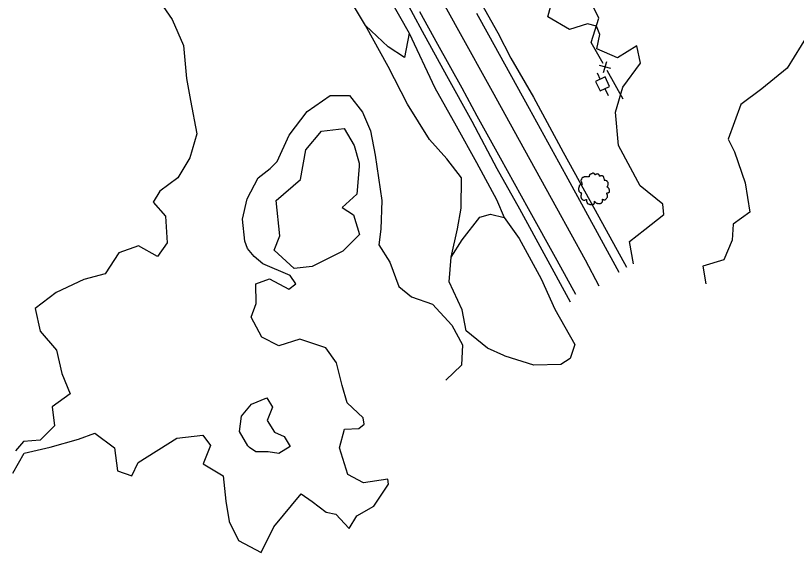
# Model space of a CAD drawing. Extents: x 2160437 to 2172832, y 205694 to 212444.
# Drawn here: x 2171630.1 to 2172011.7, y 205922.1 to 206184.5 of the extents above; entities that cross this region are included whole.
import ezdxf

# ---------------------------------------------------------------- set-up
doc = ezdxf.new("R2010")
doc.units = 0
for name, color, linetype in [('Default', 7, 'Continuous'), ('RD_EX_Fence_Other', 7, 'Continuous'), ('RD_EX_LaneStripe', 7, 'Continuous'), ('RD_EX_Road', 7, 'Continuous'), ('RD_EX_UT', 7, 'Continuous'), ('RD_EX_VEG', 7, 'Continuous'), ('RD_EX_VEG_ShrubLine', 7, 'Continuous'), ('RD_EX_VEG_TreeLine', 7, 'Continuous')]:
    doc.layers.add(name, color=color, linetype=linetype)

# ---------------------------------------------------------------- blocks, each defined once
blk = doc.blocks.new('RD_EX_Fnce_Other')
at = {"layer": 'Default'}
for points in [[(-0.0417, -0.0417), (0.0417, 0.0417)], [(-0.0417, 0.0417), (0.0417, -0.0417)]]:
    blk.add_lwpolyline(points, dxfattribs=at)
blk = doc.blocks.new('T2')
at = {"layer": 'RD_EX_VEG'}
for points in [[(0.05, 7.21), (-0.25, 7.24), (-0.57, 7.14), (-0.82, 7.04), (-1.05, 6.96), (-1.27, 6.86), (-1.57, 6.69), (-1.8, 6.49), (-1.92, 6.24), (-1.97, 6.01), (-2.02, 5.74), (-2.02, 5.56), (-2.15, 5.54), (-2.3, 5.56), (-2.55, 5.64), (-2.8, 5.64), (-3.05, 5.64), (-3.4, 5.61), (-3.75, 5.61), (-4.02, 5.56), (-4.35, 5.51), (-4.72, 5.39), (-5.07, 5.26), (-5.37, 5.01), (-5.62, 4.54), (-5.75, 4.19), (-5.9, 3.94), (-5.75, 3.49), (-5.57, 3.14), (-5.55, 2.94), (-5.47, 2.52), (-5.37, 2.29), (-5.25, 2.09), (-5.32, 2.07), (-5.7, 2.02), (-6, 1.92), (-6.42, 1.69), (-6.64, 1.47), (-6.74, 1.14), (-6.77, 0.79), (-6.87, 0.59), (-6.94, 0.32), (-6.97, 0.24), (-7.02, -0.08), (-6.92, -0.53), (-6.89, -0.88), (-6.77, -1.11), (-6.62, -1.28), (-6.44, -1.53), (-6.05, -1.76), (-5.72, -1.86), (-5.52, -1.88), (-5.7, -2.38), (-5.75, -2.73), (-5.87, -3.13), (-5.87, -3.21), (-5.92, -3.68), (-5.77, -4.01), (-5.7, -4.38), (-5.52, -4.61), (-5.25, -4.91), (-4.92, -5.13), (-4.42, -5.26), (-4.02, -5.23), (-3.45, -5.06), (-3.2, -4.98), (-3.22, -5.16), (-3.2, -5.53), (-3.2, -5.96), (-3.05, -6.28), (-2.95, -6.56), (-2.8, -6.81), (-2.47, -7.03), (-2.07, -7.11), (-1.65, -7.26), (-1.2, -7.33), (-0.7, -7.36), (-0.1, -7.21), (0.18, -7.08), (0.28, -6.91), (0.48, -6.53), (0.43, -6.31), (0.45, -5.71), (0.55, -5.88), (0.73, -6.23), (1.23, -6.53), (1.63, -6.71), (2.1, -6.86), (2.4, -6.93), (2.88, -6.86), (3.25, -6.78), (3.63, -6.66), (3.93, -6.38), (4.1, -6.11), (4.15, -5.83), (4.23, -5.46), (4.28, -5.28)], [(4.28, -5.28), (4.2, -5.11), (4.15, -4.86), (4.23, -4.88), (4.4, -4.93), (4.68, -5.06), (4.9, -5.13), (5.23, -5.11), (5.5, -5.01), (5.95, -4.73), (6.22, -4.26), (6.5, -3.86), (6.57, -3.53), (6.52, -3.31), (6.5, -2.81), (6.3, -2.56), (6.25, -2.43), (6.15, -2.03), (6.22, -1.98), (6.5, -1.93), (6.87, -1.81), (7.15, -1.68), (7.37, -1.51), (7.45, -1.28), (7.42, -0.88), (7.47, -0.48), (7.4, -0.33), (7.3, -0.18), (7.22, 0.02), (7.07, 0.17), (6.97, 0.32), (6.87, 0.42), (6.75, 0.57), (6.57, 0.69), (6.42, 0.74), (6.37, 0.89), (6.52, 1.09), (6.57, 1.19), (6.6, 1.42), (6.82, 1.77), (6.87, 2.17), (6.82, 2.59), (6.77, 2.87), (6.62, 3.14), (6.42, 3.39), (6.3, 3.56), (6.12, 3.69), (5.8, 3.81), (5.55, 3.86), (5.2, 3.86), (5, 3.91), (5.03, 3.96), (5.03, 4.11), (5.03, 4.39), (4.95, 4.84), (4.8, 5.34), (4.8, 5.36), (4.7, 5.61), (4.48, 5.81), (4.3, 5.91), (4.1, 6.04), (3.85, 6.06), (3.55, 6.06), (3.28, 6.01), (3.08, 5.91), (2.9, 5.79), (2.83, 5.94), (2.73, 6.24), (2.68, 6.39), (2.53, 6.56), (2.3, 6.76), (1.85, 6.89), (1.23, 6.81), (0.93, 6.61), (0.78, 6.44), (0.73, 6.56), (0.53, 6.76), (0.43, 6.94), (0.25, 7.06), (0.1, 7.16), (0, 7.21)]]:
    blk.add_spline(points, degree=3, dxfattribs=at)
blk = doc.blocks.new('PP')
at = {"layer": 'RD_EX_UT'}
for p, q in [((2.49, 2.51), (-2.51, 2.51)), ((-2.51, 2.51), (-2.51, -2.49)), ((2.49, -2.49), (2.49, 2.51)), ((-5.94, -0.05), (-2.47, -0.05)), ((-2.51, -2.49), (2.49, -2.49)), ((2.42, -0.05), (6.06, -0.05))]:
    blk.add_line(p, q, dxfattribs=at)

msp = doc.modelspace()

# ---------------------------------------------------------------- linework, layer by layer
at = {"layer": 'RD_EX_Fence_Other'}
for points in [[(2171917.26, 206161.07), (2171911.5, 206171.27), (2171915.18, 206183.25), (2171911.8, 206190.22)], [(2171927.1, 206143.65), (2171919.23, 206157.58)]]:
    msp.add_lwpolyline(points, dxfattribs=at)
at = {"layer": 'RD_EX_LaneStripe'}
msp.add_lwpolyline([(2171915.41, 206052.28), (2171908.6, 206064.84), (2171894.59, 206090.36), (2171876.39, 206123.47), (2171863.18, 206147.44), (2171846.75, 206177.09), (2171829.84, 206207.77), (2171813.79, 206236.79), (2171806.5, 206250.2)], dxfattribs=at)
at = {"layer": 'RD_EX_Road'}
for points in [[(2171901.39, 206044.47), (2171876.6, 206089.89), (2171865.46, 206109.54), (2171853.29, 206132.68), (2171840.93, 206155.1), (2171828.92, 206176.69), (2171815.72, 206201.3), (2171804.53, 206221.91), (2171792.02, 206244.4), (2171781.36, 206262.89), (2171770.61, 206282.85), (2171757.79, 206306.7), (2171746.12, 206327.48), (2171731.4, 206354.36), (2171711.51, 206390.94), (2171700.93, 206410.28), (2171689.86, 206429.77), (2171676.21, 206454.51)], [(2171824.57, 206251.19), (2171837.47, 206227.23), (2171850.56, 206203.48), (2171865.85, 206176.01), (2171872.19, 206163.72), (2171883.23, 206144.6), (2171897.67, 206117.65), (2171913.38, 206089.35), (2171928.64, 206061.43)], [(2171903.9, 206048.16), (2171894.85, 206064.72), (2171880.8, 206090.01), (2171867.15, 206114.75), (2171855.78, 206135.3), (2171848.34, 206148.93), (2171836.45, 206170.39), (2171827.66, 206186.35)], [(2171925.17, 206058.86), (2171916.43, 206074.75), (2171899.25, 206106.23), (2171881.24, 206138.84), (2171869.18, 206160.74), (2171861.37, 206174.9), (2171855.54, 206185.56)]]:
    msp.add_lwpolyline(points, dxfattribs=at)
at = {"layer": 'RD_EX_VEG_ShrubLine'}
for points in [[(2171697.48, 206195.9), (2171706.66, 206182.57), (2171706.66, 206182.57), (2171712.16, 206169.87), (2171713.64, 206153.77), (2171715.6, 206142.91), (2171718.65, 206126.73), (2171715.34, 206114.87), (2171709.39, 206105.19), (2171700.59, 206098.64), (2171697.37, 206093.27), (2171703.46, 206086.5), (2171704.28, 206073.39), (2171699.53, 206066.79), (2171690.23, 206071.93), (2171680.54, 206068.57), (2171673.96, 206058.22), (2171663.47, 206055.44), (2171649.93, 206049.04), (2171639.73, 206041.31), (2171642.1, 206030.16), (2171650.19, 206020.97), (2171652.73, 206009.52), (2171656.75, 205999.64), (2171648, 205993.18), (2171649.17, 205983.86), (2171642.13, 205976.93), (2171634.01, 205976.27), (2171630.11, 205971.75)], [(2171842.97, 206066.4), (2171846.17, 206080.16), (2171847.88, 206090.35), (2171848.05, 206105.19), (2171840.85, 206114.38), (2171832.37, 206123.84), (2171821.73, 206141.14), (2171812.26, 206159.61), (2171801.14, 206179.59)], [(2171822.52, 206175.87), (2171835.02, 206149.22), (2171845.49, 206130.61), (2171855.37, 206112.59), (2171865.15, 206094.64), (2171868.91, 206085.85)], [(2171628.81, 205960.79), (2171634.37, 205970.54), (2171634.37, 205970.54), (2171646.94, 205973.43), (2171660.87, 205977.41), (2171668.87, 205980.36), (2171678.41, 205973.19), (2171680, 205961.97), (2171687, 205959.5), (2171690.09, 205965.99), (2171708.99, 205977.97), (2171721.65, 205979.42), (2171725.38, 205974.28), (2171721.84, 205965.41), (2171731.52, 205959.46), (2171732.92, 205947.15), (2171734.46, 205937.23), (2171739.03, 205927.85), (2171750.19, 205922.07), (2171756.27, 205934.59), (2171769.67, 205950.69), (2171775.14, 205946.99), (2171781.84, 205941.77), (2171786.71, 205940.71), (2171793.11, 205933.69), (2171796.92, 205939.87), (2171805.21, 205944.62), (2171812.43, 205955.43), (2171812.09, 205957.94), (2171800.18, 205956.03), (2171792.56, 205960.18), (2171788.39, 205973.23), (2171790.88, 205982.36), (2171797.88, 205982.68), (2171800.51, 205984.68), (2171800.02, 205987.88), (2171792.12, 205995.15), (2171789.71, 206003.65), (2171786.91, 206014.78), (2171781.72, 206022.1), (2171769.09, 206026.3), (2171758.79, 206023.01), (2171750.47, 206027.27), (2171745.33, 206037.02), (2171747.68, 206043.76), (2171747.58, 206053.33), (2171754.25, 206055.72), (2171763.64, 206050.76), (2171767.04, 206053.27), (2171764.34, 206057.4), (2171750.92, 206063.14), (2171746.76, 206066.66), (2171743.41, 206070.56), (2171742.08, 206074.17), (2171741.07, 206085.02), (2171743.36, 206094.89), (2171748.73, 206105.16), (2171754.59, 206109.74), (2171758, 206113.21), (2171763.77, 206125.97), (2171772.57, 206137.66), (2171783.81, 206145.34), (2171793.25, 206145.38), (2171799.7, 206137.28), (2171803.52, 206128.13), (2171805.86, 206116.24), (2171809.15, 206094.06), (2171808.6, 206080.07), (2171807.67, 206072.47), (2171813.04, 206063.9), (2171817.43, 206052.03), (2171823.65, 206046.92), (2171833.82, 206043.42), (2171843.34, 206033.1), (2171848.56, 206023.52), (2171848.05, 206013.54), (2171840.47, 206006.32)]]:
    msp.add_lwpolyline(points, dxfattribs=at)
msp.add_lwpolyline([(2171743.67, 205974.08), (2171739.61, 205981.09), (2171740.45, 205988.73), (2171745.4, 205994.59), (2171752.87, 205997.58), (2171755.72, 205993.06), (2171753.01, 205986.48), (2171756.64, 205980.86), (2171761.36, 205978.79), (2171764.31, 205973.79), (2171758.8, 205970.44), (2171753.6, 205971.23), (2171747.5, 205971.25), (2171744.39, 205973.32)], close=True, dxfattribs=at)
at = {"layer": 'RD_EX_VEG_TreeLine'}
for points in [[(2171800.41, 206208.4), (2171812.38, 206193.79), (2171822.52, 206175.87), (2171820.25, 206163.95), (2171812.17, 206169.17), (2171801.14, 206179.59), (2171789.35, 206199.34), (2171788.93, 206210.22), (2171794.15, 206212.74), (2171797.31, 206211.71), (2171798.85, 206209.94)], [(2171798.05, 206110.79), (2171796.94, 206097.23), (2171789.78, 206090.68), (2171795.2, 206087.12), (2171798.21, 206077.4), (2171790.04, 206069.4), (2171774.99, 206061.78), (2171766.24, 206060.89), (2171756.44, 206069.89), (2171759.24, 206076.81), (2171757.55, 206094.05), (2171769.38, 206104.43), (2171771.96, 206118.86), (2171779.59, 206128.01), (2171790.67, 206129.32), (2171795.63, 206121.05), (2171798, 206112.26)], [(2171868.67, 206018.31), (2171860.84, 206021.88), (2171850.33, 206030.34), (2171848.31, 206040.67), (2171842.1, 206054.36), (2171842.97, 206066.4), (2171848.45, 206074.78), (2171857, 206085.91), (2171862.18, 206087.4), (2171868.91, 206085.85), (2171876.27, 206075.48), (2171886.92, 206055.77), (2171893.6, 206041), (2171903.4, 206023.74), (2171901.16, 206016.92), (2171896.63, 206013.98), (2171883.38, 206013.63), (2171869.34, 206018)]]:
    msp.add_lwpolyline(points, close=True, dxfattribs=at)
for points in [[(2171932.12, 206063.11), (2171930.08, 206074), (2171937.64, 206079.89), (2171946.95, 206087.32), (2171946.43, 206092.22), (2171935.3, 206101.31), (2171924.73, 206120.96), (2171923.26, 206137.31), (2171926.88, 206149.45), (2171935.6, 206161.17), (2171933.73, 206169.65), (2171924.28, 206163.78), (2171914.18, 206168.16), (2171915.73, 206175.29), (2171914.02, 206179.26), (2171909.63, 206180.52), (2171900.85, 206177.72), (2171890.22, 206183.89), (2171892.98, 206194.06)], [(2172017.42, 206175.32), (2172007.14, 206158.8), (2171994.91, 206148.67), (2171984.65, 206141.04), (2171978.45, 206124.15), (2171981.53, 206117.87), (2171986.75, 206102.77), (2171988.92, 206088.43), (2171980.75, 206082.6), (2171980.35, 206074.73), (2171976.21, 206065.16), (2171966.06, 206061.94), (2171967.41, 206053.27)]]:
    msp.add_lwpolyline(points, dxfattribs=at)

# ---------------------------------------------------------------- block references
at = {"layer": 'RD_EX_Fence_Other', "xscale": 48, "yscale": 48, "rotation": 119.45345800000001}
msp.add_blockref('RD_EX_Fnce_Other', (2171918.25, 206159.32), dxfattribs=at)
at = {"layer": 'RD_EX_UT', "xscale": 1.0199999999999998, "yscale": 1.0199999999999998, "rotation": -63.930431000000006}
msp.add_blockref('PP', (2171917.02, 206151.04), dxfattribs=at)
at = {"layer": 'RD_EX_VEG', "xscale": 1.0499999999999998, "yscale": 1.0499999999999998}
msp.add_blockref('T2', (2171912.58, 206099.81), dxfattribs=at)

doc.saveas('drawing.dxf')
